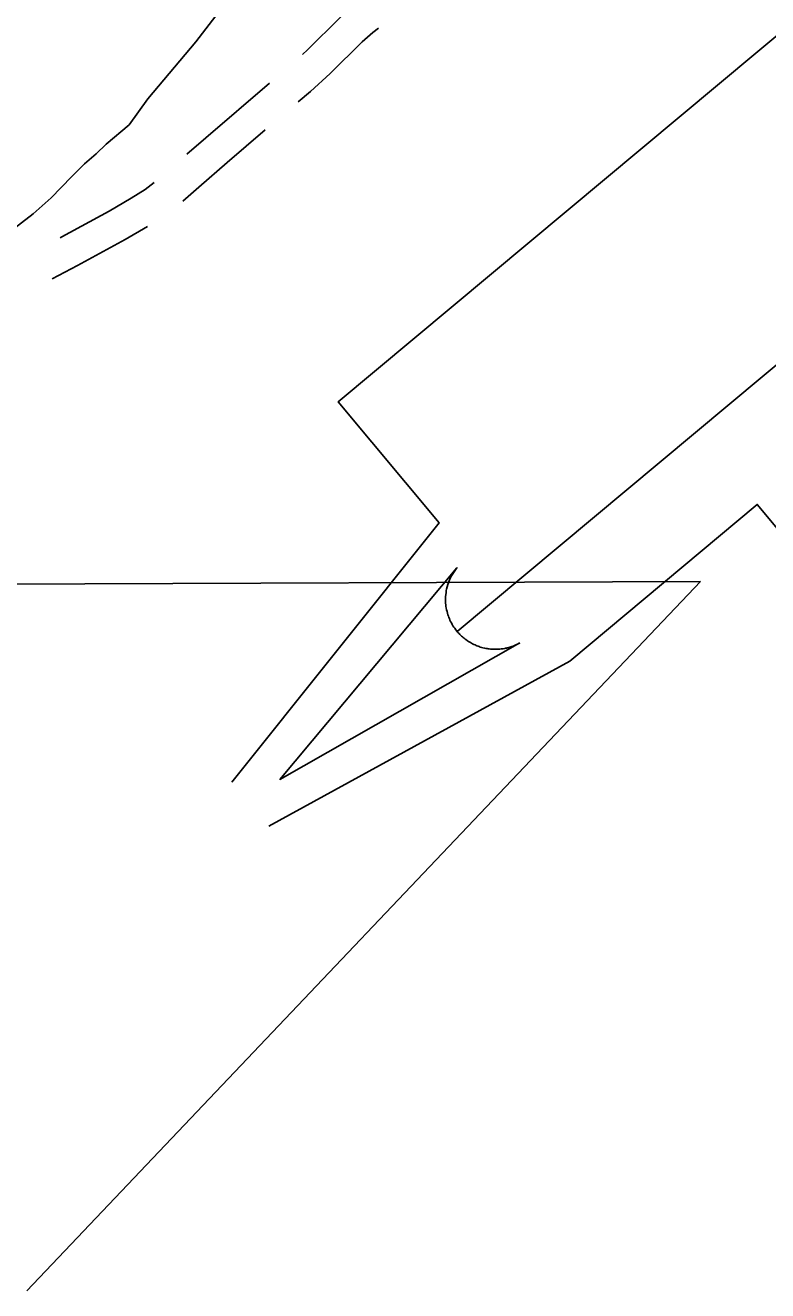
# Model space of a CAD drawing. Extents: x 3172297 to 3210190, y 958463 to 983887.
# Drawn here: x 3198113 to 3198795, y 963866 to 965029 of the extents above; entities that cross this region are included whole.
import ezdxf

# ---------------------------------------------------------------- set-up
doc = ezdxf.new("R2010")
doc.units = 0
for name, color, linetype in [('V-ROAD-CNTR', 7, 'Continuous'), ('V-SITE-VEGE', 7, 'Continuous'), ('V-TOPO-BNDY', 7, 'Continuous'), ('V-TOPO-WATR-IDEN', 7, 'Continuous')]:
    doc.layers.add(name, color=color, linetype=linetype)

msp = doc.modelspace()

# ---------------------------------------------------------------- linework, layer by layer
at = {"layer": 'V-ROAD-CNTR'}
for points in [[(3198443.4, 965066.6), (3198440.8, 965065), (3198430.7, 965058.4), (3198413.3, 965045.3), (3198402.1, 965035.3), (3198372.5, 965006), (3198367.8, 965001.6)], [(3198437.6, 965026), (3198432.3, 965022), (3198422.6, 965013.4), (3198393.3, 964984.3), (3198375.1, 964967.6), (3198364, 964958.3)], [(3198337.6, 964975.3), (3198279, 964925.2), (3198261.8, 964910.1)], [(3198333.6, 964932.4), (3198298.6, 964902.5), (3198272.8, 964879.9), (3198258, 964866.9)], [(3198231.5, 964884), (3198223.3, 964877.8), (3198210.6, 964869.7), (3198190.3, 964857.7), (3198147, 964834.3), (3198145.4, 964833.4)], [(3198225.5, 964843.7), (3198205.1, 964831.6), (3198161.2, 964807.9), (3198137.9, 964795.5)]]:
    msp.add_lwpolyline(points, dxfattribs=at)
at = {"layer": 'V-SITE-VEGE'}
for p, q in [((3198270, 965013.3), (3198297.5, 965049.1)), ((3198225.7, 964961), (3198270, 965013.3)), ((3198208.8, 964937.1), (3198225.7, 964961)), ((3198187.5, 964919.2), (3198208.8, 964937.1)), ((3198167.7, 964901.4), (3198178.4, 964910.3)), ((3198178.4, 964910.3), (3198187.5, 964919.2)), ((3198155.6, 964889.4), (3198167.7, 964901.4)), ((3198137.2, 964870.1), (3198155.6, 964889.4)), ((3198120.5, 964855.2), (3198137.2, 964870.1)), ((3198099.2, 964838.8), (3198120.5, 964855.2))]:
    msp.add_line(p, q, dxfattribs=at)
at = {"layer": 'V-TOPO-BNDY'}
msp.add_lwpolyline([(3186048.8, 963896), (3186249.6, 964470), (3198733.3, 964517.6), (3198114.7, 963866.1)], dxfattribs=at)
at = {"layer": 'V-TOPO-WATR-IDEN'}
msp.add_line((3198509.8, 964471.7), (3199085.2, 964952.5), dxfattribs=at)
for points in [[(3198302.9, 964333.3), (3198493.3, 964571.5), (3198400.5, 964682.6), (3198889.6, 965091.3), (3198982.4, 964980.2), (3199258.1, 965131.5)], [(3199292.1, 965090.9), (3199086.1, 964839.6), (3198930.3, 964709.4), (3199029.8, 964590.2), (3198885, 964469.2), (3198785.4, 964588.4), (3198613.2, 964444.5), (3198336.9, 964292.7)]]:
    msp.add_lwpolyline(points, dxfattribs=at)
msp.add_lwpolyline([(3198567.4, 964461.2), (3198347.2, 964335.8), (3198509.7, 964530.2), (3198507, 964526.6), (3198504.7, 964522.8), (3198503.9, 964521.3), (3198503.2, 964519.8), (3198502.5, 964518.1), (3198501.8, 964516.4), (3198501.3, 964514.9), (3198500.7, 964512.8), (3198500.2, 964510.6), (3198499.9, 964509.3), (3198499.7, 964507.6), (3198499.4, 964505.4), (3198499.3, 964503.7), (3198499.2, 964501.9), (3198499.2, 964500.6), (3198499.2, 964499.3), (3198499.3, 964497.7), (3198499.4, 964496.2), (3198499.6, 964494.7), (3198499.8, 964493.5), (3198500.2, 964491.7), (3198500.6, 964489.9), (3198500.9, 964488.6), (3198501.4, 964487), (3198501.9, 964485.7), (3198502.3, 964484.5), (3198502.7, 964483.6), (3198503.3, 964482.2), (3198503.9, 964480.8), (3198504.6, 964479.5), (3198505.3, 964478.2), (3198506, 964477), (3198506.8, 964475.7), (3198507.6, 964474.7), (3198508.6, 964473.3), (3198509.8, 964471.7), (3198510.2, 964471.2), (3198510.9, 964470.5), (3198511.6, 964469.7), (3198512.3, 964468.9), (3198513.1, 964468.2), (3198513.8, 964467.5), (3198514.7, 964466.7), (3198515.3, 964466.2), (3198516.3, 964465.4), (3198517.1, 964464.7), (3198517.8, 964464.2), (3198519.4, 964463.1), (3198520.3, 964462.5), (3198520.9, 964462.1), (3198522, 964461.5), (3198522.9, 964460.9), (3198524, 964460.4), (3198525.2, 964459.8), (3198526.3, 964459.3), (3198527.2, 964458.9), (3198528, 964458.5), (3198529.1, 964458.1), (3198530, 964457.8), (3198531.1, 964457.4), (3198532.3, 964457.1), (3198533.5, 964456.7), (3198535, 964456.4), (3198536.1, 964456.1), (3198537.3, 964455.9), (3198538.5, 964455.7), (3198539.4, 964455.6), (3198540.5, 964455.5), (3198542, 964455.4), (3198542.1, 964455.4), (3198543, 964455.3), (3198543.7, 964455.3), (3198544.8, 964455.3), (3198546, 964455.3), (3198547.1, 964455.3), (3198548, 964455.4), (3198549.2, 964455.5), (3198550.3, 964455.6), (3198551.1, 964455.7), (3198552.1, 964455.8), (3198553.6, 964456.1), (3198554.4, 964456.3), (3198555.1, 964456.4), (3198555.7, 964456.6), (3198556.4, 964456.7), (3198557.4, 964457), (3198558.3, 964457.3), (3198559.2, 964457.6), (3198560.1, 964457.9), (3198561.3, 964458.3), (3198562, 964458.6), (3198563.1, 964459), (3198564.4, 964459.6), (3198565.3, 964460.1), (3198566, 964460.4), (3198566.6, 964460.7), (3198567.1, 964461)], close=True, dxfattribs=at)

doc.saveas('drawing.dxf')
